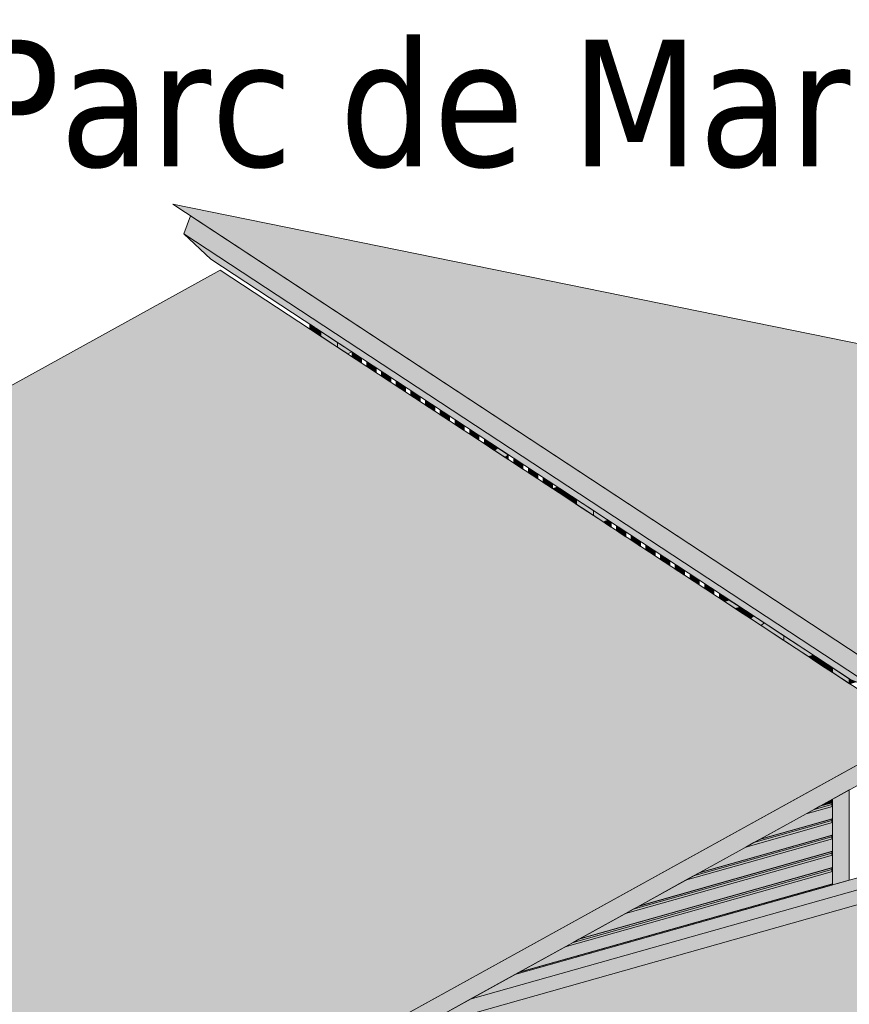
# Model space of a CAD drawing. Header units: millimetres. Extents: x 1567 to 2756, y -116 to 725.
# Tile 293 of 418: x 2649 to 2680, y 105 to 142. Entities that reach past the tile are written whole.
import ezdxf

# ---------------------------------------------------------------- set-up
doc = ezdxf.new("R2010")
doc.units = ezdxf.units.MM
doc.layers.add('Ech.1_1', color=7, linetype='Continuous')
doc.styles.add('tahoma-', font='txt', dxfattribs={"height": 1})

msp = doc.modelspace()

# ---------------------------------------------------------------- hatches: boundary and pattern name
at = {"layer": 'Ech.1_1', "linetype": 'Continuous', "lineweight": 5, "true_color": 0xe6f1fc, "transparency": 33554687}
for points in [[(2680.506, 117.629), (2706.538, 112.332), (2680.292, 129.569), (2654.261, 134.865), (2680.506, 117.629)], [(2648.203, 96.531), (2648.537, 96.535), (2682.284, 115.162), (2656.038, 132.398), (2598.958, 100.891), (2625.203, 83.655), (2647.236, 95.817), (2647.087, 95.915), (2648.203, 96.531)]]:
    msp.add_hatch(color=7, dxfattribs=at).paths.add_polyline_path(points)
at = {"layer": 'Ech.1_1', "linetype": 'Continuous', "lineweight": 5, "true_color": 0xf7e0b3, "transparency": 33554687}
for points in [[(2681.185, 117.491), (2680.506, 117.629), (2654.924, 134.43), (2654.673, 133.757), (2655.684, 132.807), (2679.66, 117.061), (2680.842, 116.571), (2681.185, 117.491)], [(2648.537, 96.535), (2649.318, 96.545), (2649.451, 96.457), (2649.79, 96.462), (2681.822, 114.142), (2681.655, 114.815), (2648.537, 96.535)]]:
    msp.add_hatch(color=254, dxfattribs=at).paths.add_polyline_path(points)
at = {"layer": 'Ech.1_1', "linetype": 'Continuous', "lineweight": 5, "true_color": 0xe0c8b3, "transparency": 33554687}
for points in [[(2659.396, 130.193), (2659.533, 130.103), (2659.533, 130.279), (2659.396, 130.369), (2659.396, 130.193)], [(2659.807, 130.099), (2659.67, 130.189), (2659.67, 130.013), (2659.807, 129.923), (2659.807, 130.099)], [(2659.807, 129.923), (2660.434, 129.511), (2660.434, 129.687), (2659.807, 130.099), (2659.807, 129.923)], [(2669.127, 123.979), (2668.99, 124.069), (2668.99, 123.893), (2669.127, 123.803), (2669.127, 123.979)], [(2669.264, 123.713), (2669.401, 123.623), (2669.401, 123.799), (2669.264, 123.889), (2669.264, 123.713)], [(2669.401, 123.623), (2670.028, 123.211), (2670.028, 123.387), (2669.401, 123.799), (2669.401, 123.623)], [(2678.583, 117.592), (2678.72, 117.502), (2678.72, 117.678), (2678.583, 117.768), (2678.583, 117.592)], [(2678.857, 117.412), (2678.994, 117.322), (2678.994, 117.498), (2678.857, 117.588), (2678.857, 117.412)], [(2678.994, 117.322), (2679.622, 116.91), (2679.622, 117.086), (2678.994, 117.498), (2678.994, 117.322)], [(2678.994, 109.368), (2679.622, 109.545), (2679.622, 112.928), (2678.994, 112.582), (2678.994, 109.368)], [(2678.964, 109.36), (2678.994, 109.368), (2678.994, 112.582), (2678.986, 112.577), (2678.986, 112.456), (2678.978, 112.448), (2678.964, 112.444), (2678.964, 112.386), (2678.965, 112.376), (2678.966, 112.367), (2678.968, 112.357), (2678.97, 112.347), (2678.973, 112.337), (2678.977, 112.328), (2678.981, 112.319), (2678.986, 112.311), (2678.986, 111.847), (2678.978, 111.838), (2678.964, 111.835), (2678.964, 111.776), (2678.965, 111.767), (2678.966, 111.757), (2678.968, 111.747), (2678.97, 111.738), (2678.973, 111.728), (2678.977, 111.719), (2678.981, 111.71), (2678.986, 111.702), (2678.986, 111.237), (2678.978, 111.229), (2678.964, 111.225), (2678.964, 111.167), (2678.965, 111.158), (2678.966, 111.148), (2678.968, 111.138), (2678.97, 111.128), (2678.973, 111.119), (2678.977, 111.11), (2678.981, 111.101), (2678.986, 111.093), (2678.986, 110.628), (2678.978, 110.62), (2678.964, 110.616), (2678.964, 110.558), (2678.965, 110.549), (2678.966, 110.539), (2678.968, 110.529), (2678.97, 110.519), (2678.973, 110.51), (2678.977, 110.5), (2678.981, 110.492), (2678.986, 110.484), (2678.986, 110.019), (2678.978, 110.011), (2678.964, 110.007), (2678.964, 109.949), (2678.965, 109.939), (2678.966, 109.93), (2678.968, 109.92), (2678.97, 109.91), (2678.973, 109.9), (2678.977, 109.891), (2678.981, 109.882), (2678.986, 109.874), (2678.986, 109.41), (2678.978, 109.401), (2678.964, 109.398), (2678.964, 109.36)]]:
    msp.add_hatch(color=9, dxfattribs=at).paths.add_polyline_path(points)
at = {"layer": 'Ech.1_1', "linetype": 'Continuous', "lineweight": 5, "true_color": 0xf7d1b3, "transparency": 33554687}
for points in [[(2659.67, 130.189), (2659.533, 130.279), (2659.533, 130.103), (2659.67, 130.013), (2659.67, 130.189)], [(2669.264, 123.889), (2669.127, 123.979), (2669.127, 123.803), (2669.264, 123.713), (2669.264, 123.889)], [(2678.72, 117.502), (2678.857, 117.412), (2678.857, 117.588), (2678.72, 117.678), (2678.72, 117.502)]]:
    msp.add_hatch(color=254, dxfattribs=at).paths.add_polyline_path(points)
at = {"layer": 'Ech.1_1', "linetype": 'Continuous', "lineweight": 5, "true_color": 0xd4c4b3, "transparency": 33554687}
for points in [[(2660.825, 129.255), (2660.97, 129.335), (2660.434, 129.687), (2660.434, 129.511), (2660.825, 129.255)], [(2668.63, 124.129), (2668.817, 124.182), (2668.68, 124.272), (2668.493, 124.219), (2668.63, 124.129)], [(2668.817, 124.182), (2668.63, 124.129), (2668.767, 124.039), (2668.954, 124.092), (2668.817, 124.182)], [(2668.904, 123.949), (2668.99, 123.973), (2668.99, 124.069), (2668.954, 124.092), (2668.767, 124.039), (2668.904, 123.949)], [(2668.99, 123.973), (2668.904, 123.949), (2668.99, 123.893), (2668.99, 123.973)], [(2670.418, 122.955), (2670.564, 123.035), (2670.028, 123.387), (2670.028, 123.211), (2670.418, 122.955)], [(2678.273, 117.972), (2678.086, 117.919), (2678.223, 117.829), (2678.41, 117.882), (2678.273, 117.972)], [(2678.41, 117.882), (2678.223, 117.829), (2678.36, 117.739), (2678.547, 117.792), (2678.41, 117.882)], [(2678.497, 117.649), (2678.583, 117.673), (2678.583, 117.768), (2678.547, 117.792), (2678.36, 117.739), (2678.497, 117.649)], [(2678.583, 117.673), (2678.497, 117.649), (2678.583, 117.592), (2678.583, 117.673)]]:
    msp.add_hatch(color=9, dxfattribs=at).paths.add_polyline_path(points)
at = {"layer": 'Ech.1_1', "linetype": 'Continuous', "lineweight": 5, "true_color": 0xeaddd7, "transparency": 33554687}
for points in [[(2661.124, 129.234), (2660.987, 129.324), (2660.987, 129.148), (2661.124, 129.058), (2661.124, 129.234)], [(2661.124, 129.058), (2661.333, 128.921), (2661.333, 129.097), (2661.124, 129.234), (2661.124, 129.058)], [(2661.675, 128.872), (2661.538, 128.962), (2661.538, 128.787), (2661.675, 128.697), (2661.675, 128.872)], [(2661.884, 128.735), (2661.675, 128.872), (2661.675, 128.697), (2661.884, 128.559), (2661.884, 128.735)], [(2662.089, 128.425), (2662.226, 128.335), (2662.226, 128.511), (2662.089, 128.601), (2662.089, 128.425)], [(2662.435, 128.373), (2662.226, 128.511), (2662.226, 128.335), (2662.435, 128.198), (2662.435, 128.373)], [(2662.776, 128.149), (2662.639, 128.239), (2662.639, 128.063), (2662.776, 127.973), (2662.776, 128.149)], [(2662.985, 128.012), (2662.776, 128.149), (2662.776, 127.973), (2662.985, 127.836), (2662.985, 128.012)], [(2663.19, 127.702), (2663.327, 127.612), (2663.327, 127.788), (2663.19, 127.878), (2663.19, 127.702)], [(2663.536, 127.65), (2663.327, 127.788), (2663.327, 127.612), (2663.536, 127.474), (2663.536, 127.65)], [(2663.877, 127.426), (2663.74, 127.516), (2663.74, 127.34), (2663.877, 127.25), (2663.877, 127.426)], [(2663.877, 127.25), (2664.086, 127.113), (2664.086, 127.289), (2663.877, 127.426), (2663.877, 127.25)], [(2664.428, 127.064), (2664.291, 127.154), (2664.291, 126.979), (2664.428, 126.889), (2664.428, 127.064)], [(2664.637, 126.927), (2664.428, 127.064), (2664.428, 126.889), (2664.637, 126.751), (2664.637, 126.927)], [(2664.979, 126.703), (2664.842, 126.793), (2664.842, 126.617), (2664.979, 126.527), (2664.979, 126.703)], [(2664.979, 126.527), (2665.188, 126.39), (2665.188, 126.565), (2664.979, 126.703), (2664.979, 126.527)], [(2665.529, 126.341), (2665.392, 126.431), (2665.392, 126.255), (2665.529, 126.165), (2665.529, 126.341)], [(2665.738, 126.204), (2665.529, 126.341), (2665.529, 126.165), (2665.738, 126.028), (2665.738, 126.204)], [(2666.026, 126.015), (2665.943, 126.07), (2665.943, 125.94), (2666.026, 126.015)], [(2666.839, 125.481), (2666.837, 125.482), (2666.725, 125.38), (2666.839, 125.305), (2666.839, 125.481)], [(2667.181, 125.256), (2667.044, 125.346), (2667.044, 125.171), (2667.181, 125.081), (2667.181, 125.256)], [(2667.181, 125.081), (2667.39, 124.943), (2667.39, 125.119), (2667.181, 125.256), (2667.181, 125.081)], [(2667.732, 124.895), (2667.594, 124.985), (2667.594, 124.809), (2667.732, 124.719), (2667.732, 124.895)], [(2667.732, 124.719), (2667.941, 124.582), (2667.941, 124.757), (2667.732, 124.895), (2667.732, 124.719)], [(2668.282, 124.533), (2668.145, 124.623), (2668.145, 124.447), (2668.282, 124.357), (2668.282, 124.533)], [(2668.282, 124.357), (2668.491, 124.22), (2668.491, 124.396), (2668.282, 124.533), (2668.282, 124.357)], [(2670.484, 122.991), (2670.418, 122.955), (2670.484, 122.911), (2670.484, 122.991)], [(2670.564, 123.035), (2670.484, 122.991), (2670.484, 122.911), (2670.694, 122.774), (2670.694, 122.949), (2670.564, 123.035)], [(2670.898, 122.639), (2671.035, 122.549), (2671.035, 122.725), (2670.898, 122.815), (2670.898, 122.639)], [(2671.244, 122.588), (2671.035, 122.725), (2671.035, 122.549), (2671.244, 122.412), (2671.244, 122.588)], [(2671.586, 122.364), (2671.449, 122.454), (2671.449, 122.278), (2671.586, 122.188), (2671.586, 122.364)], [(2671.795, 122.226), (2671.586, 122.364), (2671.586, 122.188), (2671.795, 122.05), (2671.795, 122.226)], [(2672.136, 122.002), (2671.999, 122.092), (2671.999, 121.916), (2672.136, 121.826), (2672.136, 122.002)], [(2672.136, 121.826), (2672.345, 121.689), (2672.345, 121.865), (2672.136, 122.002), (2672.136, 121.826)], [(2672.687, 121.64), (2672.55, 121.73), (2672.55, 121.555), (2672.687, 121.465), (2672.687, 121.64)], [(2672.687, 121.465), (2672.896, 121.327), (2672.896, 121.503), (2672.687, 121.64), (2672.687, 121.465)], [(2673.237, 121.279), (2673.1, 121.369), (2673.1, 121.193), (2673.237, 121.103), (2673.237, 121.279)], [(2673.447, 121.141), (2673.237, 121.279), (2673.237, 121.103), (2673.447, 120.966), (2673.447, 121.141)], [(2673.788, 120.917), (2673.651, 121.007), (2673.651, 120.831), (2673.788, 120.741), (2673.788, 120.917)], [(2673.788, 120.741), (2673.997, 120.604), (2673.997, 120.78), (2673.788, 120.917), (2673.788, 120.741)], [(2674.339, 120.556), (2674.202, 120.646), (2674.202, 120.47), (2674.339, 120.38), (2674.339, 120.556)], [(2674.548, 120.418), (2674.339, 120.556), (2674.339, 120.38), (2674.548, 120.243), (2674.548, 120.418)], [(2674.889, 120.194), (2674.752, 120.284), (2674.752, 120.108), (2674.889, 120.018), (2674.889, 120.194)], [(2674.937, 119.987), (2675.098, 120.033), (2675.098, 120.057), (2674.889, 120.194), (2674.889, 120.018), (2674.937, 119.987)]]:
    msp.add_hatch(color=254, dxfattribs=at).paths.add_polyline_path(points)
at = {"layer": 'Ech.1_1', "linetype": 'Continuous', "lineweight": 5, "true_color": 0xe0d9d1, "transparency": 33554687}
for points in [[(2666.163, 125.925), (2666.026, 126.015), (2665.913, 125.913), (2666.05, 125.823), (2666.163, 125.925)], [(2666.05, 125.823), (2666.187, 125.733), (2666.3, 125.835), (2666.163, 125.925), (2666.05, 125.823)], [(2666.187, 125.733), (2666.324, 125.643), (2666.437, 125.745), (2666.3, 125.835), (2666.187, 125.733)], [(2666.324, 125.643), (2666.725, 125.38), (2666.837, 125.482), (2666.437, 125.745), (2666.324, 125.643)], [(2675.507, 119.613), (2675.644, 119.523), (2675.756, 119.625), (2675.619, 119.715), (2675.507, 119.613)], [(2675.893, 119.535), (2675.756, 119.625), (2675.644, 119.523), (2675.781, 119.433), (2675.893, 119.535)], [(2676.03, 119.445), (2675.893, 119.535), (2675.781, 119.433), (2675.918, 119.343), (2676.03, 119.445)], [(2675.918, 119.343), (2676.318, 119.08), (2676.431, 119.182), (2676.03, 119.445), (2675.918, 119.343)]]:
    msp.add_hatch(color=254, dxfattribs=at).paths.add_polyline_path(points)
at = {"layer": 'Ech.1_1', "linetype": 'Continuous', "lineweight": 5, "true_color": 0xdcdcdc, "transparency": 33554687}
for points in [[(2675.348, 119.717), (2675.535, 119.77), (2675.124, 120.04), (2674.937, 119.987), (2675.348, 119.717)], [(2675.535, 119.77), (2675.348, 119.717), (2675.507, 119.613), (2675.619, 119.715), (2675.535, 119.77)]]:
    msp.add_hatch(color=254, dxfattribs=at).paths.add_polyline_path(points)
at = {"layer": 'Ech.1_1', "linetype": 'Continuous', "lineweight": 5, "true_color": 0xf8f8f8, "transparency": 33554687}
for points in [[(2676.318, 119.08), (2677.161, 118.526), (2677.161, 118.702), (2676.431, 119.182), (2676.318, 119.08)], [(2678.086, 117.919), (2678.273, 117.972), (2677.161, 118.702), (2677.161, 118.526), (2678.086, 117.919)]]:
    msp.add_hatch(color=7, dxfattribs=at).paths.add_polyline_path(points)
at = {"layer": 'Ech.1_1', "linetype": 'Continuous', "lineweight": 5, "true_color": 0xeae1d7, "transparency": 33554687}
for points in [[(2679.633, 116.903), (2679.875, 116.972), (2679.66, 117.061), (2679.622, 117.086), (2679.622, 116.91), (2679.633, 116.903)], [(2678.536, 112.329), (2678.986, 112.456), (2678.986, 112.577), (2678.536, 112.329)], [(2678.986, 112.311), (2678.001, 112.033), (2676.278, 111.083), (2678.986, 111.847), (2678.986, 112.311)], [(2678.001, 112.033), (2678.986, 112.311), (2678.981, 112.319), (2678.977, 112.328), (2678.973, 112.337), (2678.97, 112.347), (2678.968, 112.357), (2678.966, 112.367), (2678.965, 112.376), (2678.964, 112.386), (2678.299, 112.198), (2678.001, 112.033)], [(2678.299, 112.198), (2678.964, 112.386), (2678.964, 112.444), (2678.515, 112.317), (2678.299, 112.198)], [(2678.986, 112.456), (2678.536, 112.329), (2678.515, 112.317), (2678.978, 112.448), (2678.986, 112.456)], [(2675.743, 110.787), (2678.986, 111.702), (2678.981, 111.71), (2678.977, 111.719), (2678.973, 111.728), (2678.97, 111.738), (2678.968, 111.747), (2678.966, 111.757), (2678.965, 111.767), (2678.964, 111.776), (2676.041, 110.952), (2675.743, 110.787)], [(2678.964, 111.835), (2676.257, 111.071), (2676.041, 110.952), (2678.964, 111.776), (2678.964, 111.835)], [(2676.257, 111.071), (2678.978, 111.838), (2678.986, 111.847), (2676.278, 111.083), (2676.257, 111.071)], [(2678.986, 111.702), (2675.743, 110.787), (2674.02, 109.836), (2678.986, 111.237), (2678.986, 111.702)], [(2678.986, 111.093), (2673.485, 109.541), (2671.762, 108.59), (2678.986, 110.628), (2678.986, 111.093)], [(2673.485, 109.541), (2678.986, 111.093), (2678.981, 111.101), (2678.977, 111.11), (2678.973, 111.119), (2678.97, 111.128), (2678.968, 111.138), (2678.966, 111.148), (2678.965, 111.158), (2678.964, 111.167), (2673.783, 109.705), (2673.485, 109.541)], [(2678.964, 111.225), (2673.998, 109.824), (2673.783, 109.705), (2678.964, 111.167), (2678.964, 111.225)], [(2673.998, 109.824), (2678.978, 111.229), (2678.986, 111.237), (2674.02, 109.836), (2673.998, 109.824)], [(2678.986, 110.484), (2671.227, 108.294), (2669.504, 107.343), (2678.986, 110.019), (2678.986, 110.484)], [(2671.227, 108.294), (2678.986, 110.484), (2678.981, 110.492), (2678.977, 110.5), (2678.973, 110.51), (2678.97, 110.519), (2678.968, 110.529), (2678.966, 110.539), (2678.965, 110.549), (2678.964, 110.558), (2671.525, 108.459), (2671.227, 108.294)], [(2678.964, 110.616), (2671.74, 108.578), (2671.525, 108.459), (2678.964, 110.558), (2678.964, 110.616)], [(2671.74, 108.578), (2678.978, 110.62), (2678.986, 110.628), (2671.762, 108.59), (2671.74, 108.578)], [(2668.968, 107.048), (2678.986, 109.874), (2678.981, 109.882), (2678.977, 109.891), (2678.973, 109.9), (2678.97, 109.91), (2678.968, 109.92), (2678.966, 109.93), (2678.965, 109.939), (2678.964, 109.949), (2669.267, 107.212), (2668.968, 107.048)], [(2678.964, 110.007), (2669.482, 107.331), (2669.267, 107.212), (2678.964, 109.949), (2678.964, 110.007)], [(2669.482, 107.331), (2678.978, 110.011), (2678.986, 110.019), (2669.504, 107.343), (2669.482, 107.331)], [(2678.986, 109.874), (2668.968, 107.048), (2667.246, 106.097), (2678.986, 109.41), (2678.986, 109.874)], [(2667.083, 106.007), (2678.964, 109.36), (2678.964, 109.398), (2667.224, 106.085), (2667.083, 106.007)], [(2667.224, 106.085), (2678.978, 109.401), (2678.986, 109.41), (2667.246, 106.097), (2667.224, 106.085)]]:
    msp.add_hatch(color=254, dxfattribs=at).paths.add_polyline_path(points)
at = {"layer": 'Ech.1_1', "linetype": 'Continuous', "lineweight": 5, "true_color": 0xddd7ea, "transparency": 33554687}
for points in [[(2695.529, 113.582), (2694.6, 113.772), (2667.083, 106.007), (2665.41, 105.084), (2695.529, 113.582)], [(2696.664, 113.352), (2695.529, 113.582), (2665.41, 105.084), (2663.368, 103.956), (2696.664, 113.352)]]:
    msp.add_hatch(color=254, dxfattribs=at).paths.add_polyline_path(points)
at = {"layer": 'Ech.1_1', "linetype": 'Continuous', "lineweight": 5, "true_color": 0xe6f1fc, "transparency": 33554687}
h = msp.add_hatch(color=7, dxfattribs=at)
h.paths.add_polyline_path([(2702.692, 112.125), (2696.664, 113.352), (2663.368, 103.956), (2659.483, 101.812), (2665.252, 95.649), (2703.084, 106.324), (2707.069, 107.449), (2702.692, 112.125)])
h.paths.add_polyline_path([(2702.85, 107.156), (2702.745, 107.126), (2702.745, 107.127), (2702.954, 107.186), (2702.954, 107.185), (2702.85, 107.156)])

# ---------------------------------------------------------------- linework, layer by layer
at = {"layer": 'Ech.1_1', "color": 30, "linetype": 'Continuous', "lineweight": 5}
msp.add_line((2654.673, 133.757), (2680.842, 116.571), dxfattribs=at)
at = {"layer": 'Ech.1_1', "color": 7, "linetype": 'Continuous', "lineweight": 5}
for points in [[(2680.506, 117.629), (2706.538, 112.332), (2680.292, 129.569), (2654.261, 134.865), (2680.506, 117.629)], [(2681.185, 117.491), (2680.506, 117.629), (2654.924, 134.43), (2654.673, 133.757), (2655.684, 132.807), (2679.66, 117.061), (2680.842, 116.571), (2681.185, 117.491)], [(2648.203, 96.531), (2648.537, 96.535), (2682.284, 115.162), (2656.038, 132.398), (2598.958, 100.891), (2625.203, 83.655), (2647.236, 95.817), (2647.087, 95.915), (2648.203, 96.531)], [(2659.396, 130.193), (2659.533, 130.103), (2659.533, 130.279), (2659.396, 130.369), (2659.396, 130.193)], [(2659.67, 130.189), (2659.533, 130.279), (2659.533, 130.103), (2659.67, 130.013), (2659.67, 130.189)], [(2659.807, 130.099), (2659.67, 130.189), (2659.67, 130.013), (2659.807, 129.923), (2659.807, 130.099)], [(2659.807, 129.923), (2660.434, 129.511), (2660.434, 129.687), (2659.807, 130.099), (2659.807, 129.923)], [(2660.825, 129.255), (2660.97, 129.335), (2660.434, 129.687), (2660.434, 129.511), (2660.825, 129.255)], [(2661.124, 129.234), (2660.987, 129.324), (2660.987, 129.148), (2661.124, 129.058), (2661.124, 129.234)], [(2661.124, 129.058), (2661.333, 128.921), (2661.333, 129.097), (2661.124, 129.234), (2661.124, 129.058)], [(2661.675, 128.872), (2661.538, 128.962), (2661.538, 128.787), (2661.675, 128.697), (2661.675, 128.872)], [(2661.884, 128.735), (2661.675, 128.872), (2661.675, 128.697), (2661.884, 128.559), (2661.884, 128.735)], [(2662.089, 128.425), (2662.226, 128.335), (2662.226, 128.511), (2662.089, 128.601), (2662.089, 128.425)], [(2662.435, 128.373), (2662.226, 128.511), (2662.226, 128.335), (2662.435, 128.198), (2662.435, 128.373)], [(2662.776, 128.149), (2662.639, 128.239), (2662.639, 128.063), (2662.776, 127.973), (2662.776, 128.149)], [(2662.985, 128.012), (2662.776, 128.149), (2662.776, 127.973), (2662.985, 127.836), (2662.985, 128.012)], [(2663.19, 127.702), (2663.327, 127.612), (2663.327, 127.788), (2663.19, 127.878), (2663.19, 127.702)], [(2663.536, 127.65), (2663.327, 127.788), (2663.327, 127.612), (2663.536, 127.474), (2663.536, 127.65)], [(2663.877, 127.426), (2663.74, 127.516), (2663.74, 127.34), (2663.877, 127.25), (2663.877, 127.426)], [(2663.877, 127.25), (2664.086, 127.113), (2664.086, 127.289), (2663.877, 127.426), (2663.877, 127.25)], [(2664.428, 127.064), (2664.291, 127.154), (2664.291, 126.979), (2664.428, 126.889), (2664.428, 127.064)], [(2664.637, 126.927), (2664.428, 127.064), (2664.428, 126.889), (2664.637, 126.751), (2664.637, 126.927)], [(2664.979, 126.703), (2664.842, 126.793), (2664.842, 126.617), (2664.979, 126.527), (2664.979, 126.703)], [(2664.979, 126.527), (2665.188, 126.39), (2665.188, 126.565), (2664.979, 126.703), (2664.979, 126.527)], [(2665.529, 126.341), (2665.392, 126.431), (2665.392, 126.255), (2665.529, 126.165), (2665.529, 126.341)], [(2665.738, 126.204), (2665.529, 126.341), (2665.529, 126.165), (2665.738, 126.028), (2665.738, 126.204)], [(2666.163, 125.925), (2666.026, 126.015), (2665.913, 125.913), (2666.05, 125.823), (2666.163, 125.925)], [(2666.026, 126.015), (2665.943, 126.07), (2665.943, 125.94), (2666.026, 126.015)], [(2666.05, 125.823), (2666.187, 125.733), (2666.3, 125.835), (2666.163, 125.925), (2666.05, 125.823)], [(2666.187, 125.733), (2666.324, 125.643), (2666.437, 125.745), (2666.3, 125.835), (2666.187, 125.733)], [(2666.324, 125.643), (2666.725, 125.38), (2666.837, 125.482), (2666.437, 125.745), (2666.324, 125.643)], [(2666.839, 125.481), (2666.837, 125.482), (2666.725, 125.38), (2666.839, 125.305), (2666.839, 125.481)], [(2667.181, 125.256), (2667.044, 125.346), (2667.044, 125.171), (2667.181, 125.081), (2667.181, 125.256)], [(2667.181, 125.081), (2667.39, 124.943), (2667.39, 125.119), (2667.181, 125.256), (2667.181, 125.081)], [(2667.732, 124.895), (2667.594, 124.985), (2667.594, 124.809), (2667.732, 124.719), (2667.732, 124.895)], [(2667.732, 124.719), (2667.941, 124.582), (2667.941, 124.757), (2667.732, 124.895), (2667.732, 124.719)], [(2668.282, 124.533), (2668.145, 124.623), (2668.145, 124.447), (2668.282, 124.357), (2668.282, 124.533)], [(2668.282, 124.357), (2668.491, 124.22), (2668.491, 124.396), (2668.282, 124.533), (2668.282, 124.357)], [(2668.63, 124.129), (2668.817, 124.182), (2668.68, 124.272), (2668.493, 124.219), (2668.63, 124.129)], [(2668.817, 124.182), (2668.63, 124.129), (2668.767, 124.039), (2668.954, 124.092), (2668.817, 124.182)], [(2668.904, 123.949), (2668.99, 123.973), (2668.99, 124.069), (2668.954, 124.092), (2668.767, 124.039), (2668.904, 123.949)], [(2668.99, 123.973), (2668.904, 123.949), (2668.99, 123.893), (2668.99, 123.973)], [(2669.127, 123.979), (2668.99, 124.069), (2668.99, 123.893), (2669.127, 123.803), (2669.127, 123.979)], [(2669.264, 123.889), (2669.127, 123.979), (2669.127, 123.803), (2669.264, 123.713), (2669.264, 123.889)], [(2669.264, 123.713), (2669.401, 123.623), (2669.401, 123.799), (2669.264, 123.889), (2669.264, 123.713)], [(2669.401, 123.623), (2670.028, 123.211), (2670.028, 123.387), (2669.401, 123.799), (2669.401, 123.623)], [(2670.418, 122.955), (2670.564, 123.035), (2670.028, 123.387), (2670.028, 123.211), (2670.418, 122.955)], [(2670.484, 122.991), (2670.418, 122.955), (2670.484, 122.911), (2670.484, 122.991)], [(2670.564, 123.035), (2670.484, 122.991), (2670.484, 122.911), (2670.694, 122.774), (2670.694, 122.949), (2670.564, 123.035)], [(2670.898, 122.639), (2671.035, 122.549), (2671.035, 122.725), (2670.898, 122.815), (2670.898, 122.639)], [(2671.244, 122.588), (2671.035, 122.725), (2671.035, 122.549), (2671.244, 122.412), (2671.244, 122.588)], [(2671.586, 122.364), (2671.449, 122.454), (2671.449, 122.278), (2671.586, 122.188), (2671.586, 122.364)], [(2671.795, 122.226), (2671.586, 122.364), (2671.586, 122.188), (2671.795, 122.05), (2671.795, 122.226)], [(2672.136, 122.002), (2671.999, 122.092), (2671.999, 121.916), (2672.136, 121.826), (2672.136, 122.002)], [(2672.136, 121.826), (2672.345, 121.689), (2672.345, 121.865), (2672.136, 122.002), (2672.136, 121.826)], [(2672.687, 121.64), (2672.55, 121.73), (2672.55, 121.555), (2672.687, 121.465), (2672.687, 121.64)], [(2672.687, 121.465), (2672.896, 121.327), (2672.896, 121.503), (2672.687, 121.64), (2672.687, 121.465)], [(2673.237, 121.279), (2673.1, 121.369), (2673.1, 121.193), (2673.237, 121.103), (2673.237, 121.279)], [(2673.447, 121.141), (2673.237, 121.279), (2673.237, 121.103), (2673.447, 120.966), (2673.447, 121.141)], [(2673.788, 120.917), (2673.651, 121.007), (2673.651, 120.831), (2673.788, 120.741), (2673.788, 120.917)], [(2673.788, 120.741), (2673.997, 120.604), (2673.997, 120.78), (2673.788, 120.917), (2673.788, 120.741)], [(2674.339, 120.556), (2674.202, 120.646), (2674.202, 120.47), (2674.339, 120.38), (2674.339, 120.556)], [(2674.548, 120.418), (2674.339, 120.556), (2674.339, 120.38), (2674.548, 120.243), (2674.548, 120.418)], [(2674.889, 120.194), (2674.752, 120.284), (2674.752, 120.108), (2674.889, 120.018), (2674.889, 120.194)], [(2674.937, 119.987), (2675.098, 120.033), (2675.098, 120.057), (2674.889, 120.194), (2674.889, 120.018), (2674.937, 119.987)], [(2675.348, 119.717), (2675.535, 119.77), (2675.124, 120.04), (2674.937, 119.987), (2675.348, 119.717)], [(2675.535, 119.77), (2675.348, 119.717), (2675.507, 119.613), (2675.619, 119.715), (2675.535, 119.77)], [(2675.507, 119.613), (2675.644, 119.523), (2675.756, 119.625), (2675.619, 119.715), (2675.507, 119.613)], [(2675.893, 119.535), (2675.756, 119.625), (2675.644, 119.523), (2675.781, 119.433), (2675.893, 119.535)], [(2676.03, 119.445), (2675.893, 119.535), (2675.781, 119.433), (2675.918, 119.343), (2676.03, 119.445)], [(2675.918, 119.343), (2676.318, 119.08), (2676.431, 119.182), (2676.03, 119.445), (2675.918, 119.343)], [(2676.318, 119.08), (2677.161, 118.526), (2677.161, 118.702), (2676.431, 119.182), (2676.318, 119.08)], [(2678.086, 117.919), (2678.273, 117.972), (2677.161, 118.702), (2677.161, 118.526), (2678.086, 117.919)], [(2678.273, 117.972), (2678.086, 117.919), (2678.223, 117.829), (2678.41, 117.882), (2678.273, 117.972)], [(2678.41, 117.882), (2678.223, 117.829), (2678.36, 117.739), (2678.547, 117.792), (2678.41, 117.882)], [(2678.497, 117.649), (2678.583, 117.673), (2678.583, 117.768), (2678.547, 117.792), (2678.36, 117.739), (2678.497, 117.649)], [(2678.583, 117.673), (2678.497, 117.649), (2678.583, 117.592), (2678.583, 117.673)], [(2678.583, 117.592), (2678.72, 117.502), (2678.72, 117.678), (2678.583, 117.768), (2678.583, 117.592)], [(2678.72, 117.502), (2678.857, 117.412), (2678.857, 117.588), (2678.72, 117.678), (2678.72, 117.502)], [(2678.857, 117.412), (2678.994, 117.322), (2678.994, 117.498), (2678.857, 117.588), (2678.857, 117.412)], [(2678.994, 117.322), (2679.622, 116.91), (2679.622, 117.086), (2678.994, 117.498), (2678.994, 117.322)], [(2679.633, 116.903), (2679.875, 116.972), (2679.66, 117.061), (2679.622, 117.086), (2679.622, 116.91), (2679.633, 116.903)], [(2648.537, 96.535), (2649.318, 96.545), (2649.451, 96.457), (2649.79, 96.462), (2681.822, 114.142), (2681.655, 114.815), (2648.537, 96.535)], [(2695.529, 113.582), (2694.6, 113.772), (2667.083, 106.007), (2665.41, 105.084), (2695.529, 113.582)], [(2702.692, 112.125), (2696.664, 113.352), (2663.368, 103.956), (2659.483, 101.812), (2665.252, 95.649), (2703.084, 106.324), (2707.069, 107.449), (2702.692, 112.125)], [(2696.664, 113.352), (2695.529, 113.582), (2665.41, 105.084), (2663.368, 103.956), (2696.664, 113.352)], [(2678.994, 109.368), (2679.622, 109.545), (2679.622, 112.928), (2678.994, 112.582), (2678.994, 109.368)], [(2678.536, 112.329), (2678.986, 112.456), (2678.986, 112.577), (2678.536, 112.329)], [(2678.964, 109.36), (2678.994, 109.368), (2678.994, 112.582), (2678.986, 112.577), (2678.986, 112.456), (2678.978, 112.448), (2678.964, 112.444), (2678.964, 112.386), (2678.965, 112.376), (2678.966, 112.367), (2678.968, 112.357), (2678.97, 112.347), (2678.973, 112.337), (2678.977, 112.328), (2678.981, 112.319), (2678.986, 112.311), (2678.986, 111.847), (2678.978, 111.838), (2678.964, 111.835), (2678.964, 111.776), (2678.965, 111.767), (2678.966, 111.757), (2678.968, 111.747), (2678.97, 111.738), (2678.973, 111.728), (2678.977, 111.719), (2678.981, 111.71), (2678.986, 111.702), (2678.986, 111.237), (2678.978, 111.229), (2678.964, 111.225), (2678.964, 111.167), (2678.965, 111.158), (2678.966, 111.148), (2678.968, 111.138), (2678.97, 111.128), (2678.973, 111.119), (2678.977, 111.11), (2678.981, 111.101), (2678.986, 111.093), (2678.986, 110.628), (2678.978, 110.62), (2678.964, 110.616), (2678.964, 110.558), (2678.965, 110.549), (2678.966, 110.539), (2678.968, 110.529), (2678.97, 110.519), (2678.973, 110.51), (2678.977, 110.5), (2678.981, 110.492), (2678.986, 110.484), (2678.986, 110.019), (2678.978, 110.011), (2678.964, 110.007), (2678.964, 109.949), (2678.965, 109.939), (2678.966, 109.93), (2678.968, 109.92), (2678.97, 109.91), (2678.973, 109.9), (2678.977, 109.891), (2678.981, 109.882), (2678.986, 109.874), (2678.986, 109.41), (2678.978, 109.401), (2678.964, 109.398), (2678.964, 109.36)], [(2678.986, 112.311), (2678.001, 112.033), (2676.278, 111.083), (2678.986, 111.847), (2678.986, 112.311)], [(2678.001, 112.033), (2678.986, 112.311), (2678.981, 112.319), (2678.977, 112.328), (2678.973, 112.337), (2678.97, 112.347), (2678.968, 112.357), (2678.966, 112.367), (2678.965, 112.376), (2678.964, 112.386), (2678.299, 112.198), (2678.001, 112.033)], [(2678.299, 112.198), (2678.964, 112.386), (2678.964, 112.444), (2678.515, 112.317), (2678.299, 112.198)], [(2678.986, 112.456), (2678.536, 112.329), (2678.515, 112.317), (2678.978, 112.448), (2678.986, 112.456)], [(2675.743, 110.787), (2678.986, 111.702), (2678.981, 111.71), (2678.977, 111.719), (2678.973, 111.728), (2678.97, 111.738), (2678.968, 111.747), (2678.966, 111.757), (2678.965, 111.767), (2678.964, 111.776), (2676.041, 110.952), (2675.743, 110.787)], [(2678.964, 111.835), (2676.257, 111.071), (2676.041, 110.952), (2678.964, 111.776), (2678.964, 111.835)], [(2676.257, 111.071), (2678.978, 111.838), (2678.986, 111.847), (2676.278, 111.083), (2676.257, 111.071)], [(2678.986, 111.702), (2675.743, 110.787), (2674.02, 109.836), (2678.986, 111.237), (2678.986, 111.702)], [(2678.986, 111.093), (2673.485, 109.541), (2671.762, 108.59), (2678.986, 110.628), (2678.986, 111.093)], [(2673.485, 109.541), (2678.986, 111.093), (2678.981, 111.101), (2678.977, 111.11), (2678.973, 111.119), (2678.97, 111.128), (2678.968, 111.138), (2678.966, 111.148), (2678.965, 111.158), (2678.964, 111.167), (2673.783, 109.705), (2673.485, 109.541)], [(2678.964, 111.225), (2673.998, 109.824), (2673.783, 109.705), (2678.964, 111.167), (2678.964, 111.225)], [(2673.998, 109.824), (2678.978, 111.229), (2678.986, 111.237), (2674.02, 109.836), (2673.998, 109.824)], [(2678.986, 110.484), (2671.227, 108.294), (2669.504, 107.343), (2678.986, 110.019), (2678.986, 110.484)], [(2671.227, 108.294), (2678.986, 110.484), (2678.981, 110.492), (2678.977, 110.5), (2678.973, 110.51), (2678.97, 110.519), (2678.968, 110.529), (2678.966, 110.539), (2678.965, 110.549), (2678.964, 110.558), (2671.525, 108.459), (2671.227, 108.294)], [(2678.964, 110.616), (2671.74, 108.578), (2671.525, 108.459), (2678.964, 110.558), (2678.964, 110.616)], [(2671.74, 108.578), (2678.978, 110.62), (2678.986, 110.628), (2671.762, 108.59), (2671.74, 108.578)], [(2668.968, 107.048), (2678.986, 109.874), (2678.981, 109.882), (2678.977, 109.891), (2678.973, 109.9), (2678.97, 109.91), (2678.968, 109.92), (2678.966, 109.93), (2678.965, 109.939), (2678.964, 109.949), (2669.267, 107.212), (2668.968, 107.048)], [(2678.964, 110.007), (2669.482, 107.331), (2669.267, 107.212), (2678.964, 109.949), (2678.964, 110.007)], [(2669.482, 107.331), (2678.978, 110.011), (2678.986, 110.019), (2669.504, 107.343), (2669.482, 107.331)], [(2678.986, 109.874), (2668.968, 107.048), (2667.246, 106.097), (2678.986, 109.41), (2678.986, 109.874)], [(2667.083, 106.007), (2678.964, 109.36), (2678.964, 109.398), (2667.224, 106.085), (2667.083, 106.007)], [(2667.224, 106.085), (2678.978, 109.401), (2678.986, 109.41), (2667.246, 106.097), (2667.224, 106.085)]]:
    msp.add_lwpolyline(points, close=True, dxfattribs=at)

# ---------------------------------------------------------------- next in the draw order: texts
at = {"layer": 'Ech.1_1', "color": 7, "linetype": 'Continuous', "insert": (2609.932, 141.027), "char_height": 5, "attachment_point": 1, "style": 'tahoma-', "bg_fill": 3, "box_fill_scale": 1.15, "bg_fill_color": 256, "bg_fill_true_color": 13158600, "bg_fill_transparency": 33554687}
msp.add_mtext('\\A1;\\fTahoma|b0|i0;\\W0.990000;\\H4.744900;la Maison du Parc de Maripasoula ', dxfattribs=at)

doc.saveas('drawing.dxf')
